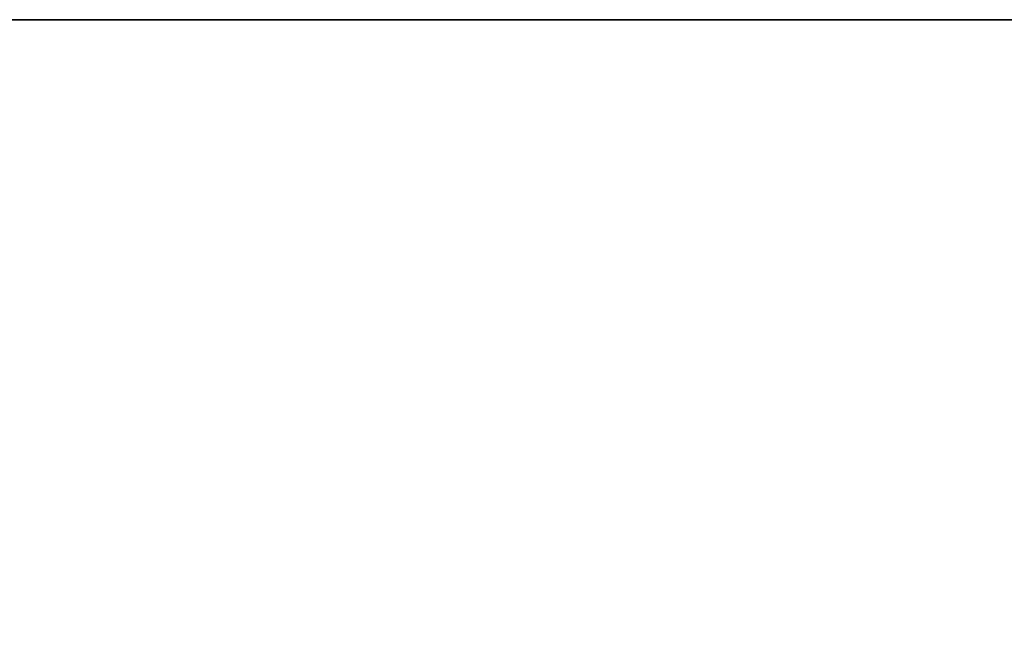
# Model space of a CAD drawing. Extents: x -0.3 to 41.3, y 0 to 17.8.
# Tile 300 of 625: x 18.573 to 19.045, y 11.649 to 11.942. Entities that reach past the tile are written whole.
import ezdxf

# ---------------------------------------------------------------- set-up
doc = ezdxf.new("R2010")
doc.units = 0
doc.header["$MEASUREMENT"] = 0
doc.layers.add('S11', color=7, linetype='Continuous')

msp = doc.modelspace()

# ---------------------------------------------------------------- linework, layer by layer
at = {"layer": 'S11', "color": 253, "true_color": 0xca95bd}
for points, invisible_edges in [([(18.31217, 11.14214, 195.60001), (19.31217, 11.14214, 195.60001), (19.31217, 11.94214, 195.60001)], 12), ([(18.31217, 11.14214, 195.10001), (19.31217, 11.14214, 195.10001), (19.31217, 11.94214, 195.10001)], 12), ([(18.31217, 11.14214, 195.60001), (19.31217, 11.94214, 195.60001), (18.31217, 11.94214, 195.60001)], 9), ([(18.31217, 11.14214, 195.10001), (19.31217, 11.94214, 195.10001), (18.31217, 11.94214, 195.10001)], 9)]:
    msp.add_3dface(points, dxfattribs=dict(at, invisible_edges=invisible_edges))
msp.add_3dface([(19.31217, 11.94214, 195.60001), (18.31217, 11.94214, 195.60001), (18.31217, 11.94214, 195.10001), (19.31217, 11.94214, 195.10001)], dxfattribs=at)

doc.saveas('drawing.dxf')
